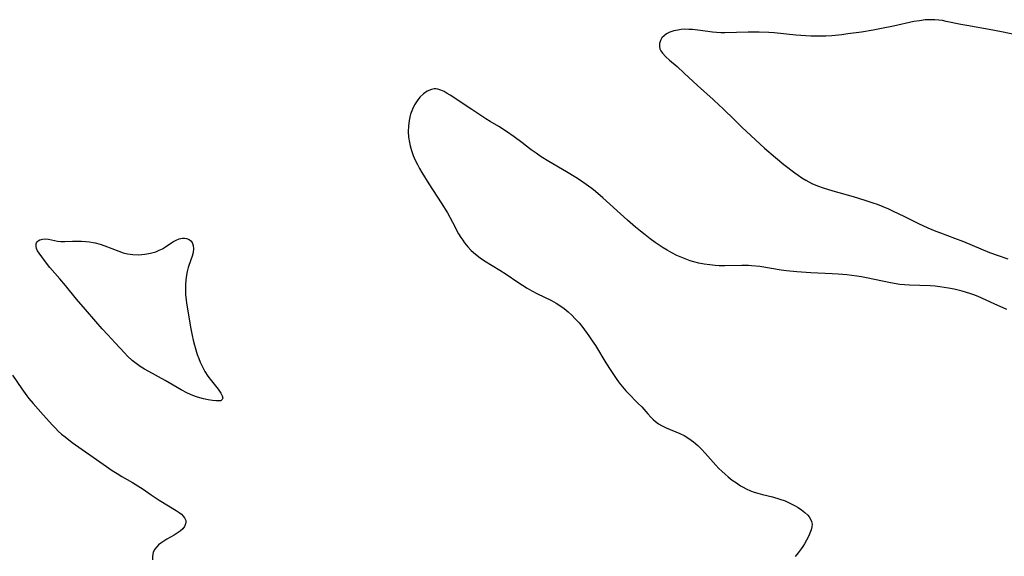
# Model space of a CAD drawing. Header units: metres. Extents: x 1073367 to 1082519, y 1569854 to 1574957.
# Tile 836 of 1056: x 1079074 to 1079391, y 1572191 to 1572364. Entities that reach past the tile are written whole.
import ezdxf

# ---------------------------------------------------------------- set-up
doc = ezdxf.new("R2010")
doc.units = ezdxf.units.M
doc.layers.add('CGG_CurvaNivelLidar_v1', color=253, linetype='Continuous', lineweight=30)

msp = doc.modelspace()

# ---------------------------------------------------------------- linework, layer by layer
at = {"layer": 'CGG_CurvaNivelLidar_v1'}
for p, q in [((1079355.0412, 1572361.7825, 73.5), (1079351.2132, 1572360.9956, 73.5)), ((1079361.6512, 1572363.2115, 73.5), (1079355.0412, 1572361.7825, 73.5)), ((1079363.4517, 1572363.5209, 73.5), (1079361.6512, 1572363.2115, 73.5)), ((1079365.2504, 1572363.7395, 73.5), (1079363.4517, 1572363.5209, 73.5)), ((1079367.0457, 1572363.8364, 73.5), (1079365.2504, 1572363.7395, 73.5)), ((1079368.3982, 1572363.8079, 73.5), (1079367.0457, 1572363.8364, 73.5)), ((1079369.6132, 1572363.7014, 73.5), (1079368.3982, 1572363.8079, 73.5)), ((1079370.8108, 1572363.528, 73.5), (1079369.6132, 1572363.7014, 73.5)), ((1079372.0062, 1572363.3064, 73.5), (1079370.8108, 1572363.528, 73.5)), ((1079376.7419, 1572362.29, 73.5), (1079372.0062, 1572363.3064, 73.5)), ((1079378.6092, 1572361.9369, 73.5), (1079376.7419, 1572362.29, 73.5)), ((1079385.811, 1572360.7245, 73.5), (1079378.6092, 1572361.9369, 73.5)), ((1079281.3212, 1572358.6685, 73.5), (1079280.669, 1572357.9697, 73.5)), ((1079282.1241, 1572359.2673, 73.5), (1079281.3212, 1572358.6685, 73.5)), ((1079283.208, 1572359.8102, 73.5), (1079282.1241, 1572359.2673, 73.5)), ((1079284.4266, 1572360.2162, 73.5), (1079283.208, 1572359.8102, 73.5)), ((1079285.7423, 1572360.5065, 73.5), (1079284.4266, 1572360.2162, 73.5)), ((1079286.8797, 1572360.6666, 73.5), (1079285.7423, 1572360.5065, 73.5)), ((1079288.0517, 1572360.7457, 73.5), (1079286.8797, 1572360.6666, 73.5)), ((1079289.2683, 1572360.7352, 73.5), (1079288.0517, 1572360.7457, 73.5)), ((1079290.5048, 1572360.6521, 73.5), (1079289.2683, 1572360.7352, 73.5)), ((1079293.0801, 1572360.3438, 73.5), (1079290.5048, 1572360.6521, 73.5)), ((1079296.9419, 1572359.7928, 73.5), (1079293.0801, 1572360.3438, 73.5)), ((1079298.2279, 1572359.6774, 73.5), (1079296.9419, 1572359.7928, 73.5)), ((1079299.5513, 1572359.6348, 73.5), (1079298.2279, 1572359.6774, 73.5)), ((1079300.8819, 1572359.6478, 73.5), (1079299.5513, 1572359.6348, 73.5)), ((1079308.4158, 1572359.8749, 73.5), (1079300.8819, 1572359.6478, 73.5)), ((1079311.9453, 1572359.8405, 73.5), (1079308.4158, 1572359.8749, 73.5)), ((1079315.0448, 1572359.7109, 73.5), (1079311.9453, 1572359.8405, 73.5)), ((1079316.7342, 1572359.5893, 73.5), (1079315.0448, 1572359.7109, 73.5)), ((1079323.7284, 1572358.8767, 73.5), (1079316.7342, 1572359.5893, 73.5)), ((1079326.9088, 1572358.6076, 73.5), (1079323.7284, 1572358.8767, 73.5)), ((1079328.4999, 1572358.5288, 73.5), (1079326.9088, 1572358.6076, 73.5)), ((1079330.1194, 1572358.5015, 73.5), (1079328.4999, 1572358.5288, 73.5)), ((1079331.7394, 1572358.5224, 73.5), (1079330.1194, 1572358.5015, 73.5)), ((1079333.3593, 1572358.5845, 73.5), (1079331.7394, 1572358.5224, 73.5)), ((1079335.2375, 1572358.7025, 73.5), (1079333.3593, 1572358.5845, 73.5)), ((1079338.4741, 1572359.0107, 73.5), (1079335.2375, 1572358.7025, 73.5)), ((1079340.4375, 1572359.2565, 73.5), (1079338.4741, 1572359.0107, 73.5)), ((1079344.7668, 1572359.8779, 73.5), (1079340.4375, 1572359.2565, 73.5)), ((1079348.4925, 1572360.4938, 73.5), (1079344.7668, 1572359.8779, 73.5)), ((1079351.2132, 1572360.9956, 73.5), (1079348.4925, 1572360.4938, 73.5)), ((1079389.7771, 1572359.9863, 73.5), (1079385.811, 1572360.7245, 73.5)), ((1079394.4097, 1572358.9793, 73.5), (1079389.7771, 1572359.9863, 73.5)), ((1079279.8712, 1572356.2086, 73.5), (1079279.8459, 1572355.1905, 73.5)), ((1079279.8459, 1572355.1905, 73.5), (1079280.0006, 1572354.5259, 73.5)), ((1079280.1875, 1572357.192, 73.5), (1079279.8712, 1572356.2086, 73.5)), ((1079280.669, 1572357.9697, 73.5), (1079280.1875, 1572357.192, 73.5)), ((1079280.0006, 1572354.5259, 73.5), (1079280.2851, 1572353.8844, 73.5)), ((1079280.2851, 1572353.8844, 73.5), (1079280.8536, 1572353.0361, 73.5)), ((1079280.8536, 1572353.0361, 73.5), (1079281.8599, 1572351.9417, 73.5)), ((1079281.8599, 1572351.9417, 73.5), (1079283.0569, 1572350.858, 73.5)), ((1079283.0569, 1572350.858, 73.5), (1079285.4997, 1572348.7574, 73.5)), ((1079285.4997, 1572348.7574, 73.5), (1079287.8077, 1572346.6917, 73.5)), ((1079287.8077, 1572346.6917, 73.5), (1079292.1078, 1572342.6405, 73.5)), ((1079292.1078, 1572342.6405, 73.5), (1079297.1111, 1572338.1904, 73.5)), ((1079204.0124, 1572340.0186, 73.5), (1079202.8703, 1572338.8954, 73.5)), ((1079205.2492, 1572340.8895, 73.5), (1079204.0124, 1572340.0186, 73.5)), ((1079206.5567, 1572341.4446, 73.5), (1079205.2492, 1572340.8895, 73.5)), ((1079207.4539, 1572341.597, 73.5), (1079206.5567, 1572341.4446, 73.5)), ((1079207.9775, 1572341.5953, 73.5), (1079207.4539, 1572341.597, 73.5)), ((1079208.6499, 1572341.4987, 73.5), (1079207.9775, 1572341.5953, 73.5)), ((1079209.6416, 1572341.1916, 73.5), (1079208.6499, 1572341.4987, 73.5)), ((1079210.6397, 1572340.7303, 73.5), (1079209.6416, 1572341.1916, 73.5)), ((1079211.6494, 1572340.1563, 73.5), (1079210.6397, 1572340.7303, 73.5)), ((1079212.5647, 1572339.5794, 73.5), (1079211.6494, 1572340.1563, 73.5)), ((1079219.6063, 1572335.0086, 73.5), (1079212.5647, 1572339.5794, 73.5)), ((1079201.165, 1572336.4499, 73.5), (1079200.4778, 1572335.0631, 73.5)), ((1079201.9663, 1572337.7361, 73.5), (1079201.165, 1572336.4499, 73.5)), ((1079202.8703, 1572338.8954, 73.5), (1079201.9663, 1572337.7361, 73.5)), ((1079297.1111, 1572338.1904, 73.5), (1079299.1845, 1572336.3006, 73.5)), ((1079299.1845, 1572336.3006, 73.5), (1079300.146, 1572335.3867, 73.5)), ((1079199.7788, 1572333.0986, 73.5), (1079199.4139, 1572331.405, 73.5)), ((1079199.8966, 1572333.503, 73.5), (1079199.7788, 1572333.0986, 73.5)), ((1079200.4778, 1572335.0631, 73.5), (1079199.8966, 1572333.503, 73.5)), ((1079224.0811, 1572332.0327, 73.5), (1079219.6063, 1572335.0086, 73.5)), ((1079300.146, 1572335.3867, 73.5), (1079304.1353, 1572331.4209, 73.5)), ((1079199.2141, 1572329.6606, 73.5), (1079199.1625, 1572327.8884, 73.5)), ((1079199.4139, 1572331.405, 73.5), (1079199.2141, 1572329.6606, 73.5)), ((1079225.4924, 1572331.1433, 73.5), (1079224.0811, 1572332.0327, 73.5)), ((1079228.2052, 1572329.5138, 73.5), (1079225.4924, 1572331.1433, 73.5)), ((1079304.1353, 1572331.4209, 73.5), (1079306.3542, 1572329.2983, 73.5)), ((1079199.1625, 1572327.8884, 73.5), (1079199.2549, 1572326.1079, 73.5)), ((1079230.7242, 1572327.8919, 73.5), (1079228.2052, 1572329.5138, 73.5)), ((1079233.1991, 1572326.1677, 73.5), (1079230.7242, 1572327.8919, 73.5)), ((1079306.3542, 1572329.2983, 73.5), (1079313.6451, 1572322.5951, 73.5)), ((1079199.2549, 1572326.1079, 73.5), (1079199.4996, 1572324.3364, 73.5)), ((1079199.4996, 1572324.3364, 73.5), (1079199.7188, 1572323.3174, 73.5)), ((1079199.7188, 1572323.3174, 73.5), (1079200.1601, 1572321.7667, 73.5)), ((1079235.6357, 1572324.3735, 73.5), (1079233.1991, 1572326.1677, 73.5)), ((1079238.671, 1572322.0738, 73.5), (1079235.6357, 1572324.3735, 73.5)), ((1079200.1601, 1572321.7667, 73.5), (1079200.7078, 1572320.2392, 73.5)), ((1079200.7078, 1572320.2392, 73.5), (1079201.347, 1572318.7375, 73.5)), ((1079240.258, 1572320.9216, 73.5), (1079238.671, 1572322.0738, 73.5)), ((1079241.8719, 1572319.8036, 73.5), (1079240.258, 1572320.9216, 73.5)), ((1079313.6451, 1572322.5951, 73.5), (1079317.1075, 1572319.5804, 73.5)), ((1079201.347, 1572318.7375, 73.5), (1079202.0688, 1572317.2651, 73.5)), ((1079202.0688, 1572317.2651, 73.5), (1079202.7646, 1572315.9985, 73.5)), ((1079244.3102, 1572318.2416, 73.5), (1079241.8719, 1572319.8036, 73.5)), ((1079249.9686, 1572314.9544, 73.5), (1079244.3102, 1572318.2416, 73.5)), ((1079317.1075, 1572319.5804, 73.5), (1079319.8446, 1572317.3233, 73.5)), ((1079319.8446, 1572317.3233, 73.5), (1079323.3257, 1572314.6038, 73.5)), ((1079202.7646, 1572315.9985, 73.5), (1079203.5029, 1572314.7497, 73.5)), ((1079203.5029, 1572314.7497, 73.5), (1079205.8046, 1572311.0939, 73.5)), ((1079252.9624, 1572313.15, 73.5), (1079249.9686, 1572314.9544, 73.5)), ((1079323.3257, 1572314.6038, 73.5), (1079324.3945, 1572313.8309, 73.5)), ((1079324.3945, 1572313.8309, 73.5), (1079325.634, 1572313.0001, 73.5)), ((1079205.8046, 1572311.0939, 73.5), (1079209.7535, 1572305.0281, 73.5)), ((1079254.517, 1572312.1328, 73.5), (1079252.9624, 1572313.15, 73.5)), ((1079257.0825, 1572310.3479, 73.5), (1079254.517, 1572312.1328, 73.5)), ((1079325.634, 1572313.0001, 73.5), (1079326.9078, 1572312.231, 73.5)), ((1079326.9078, 1572312.231, 73.5), (1079327.8638, 1572311.7153, 73.5)), ((1079327.8638, 1572311.7153, 73.5), (1079328.841, 1572311.2404, 73.5)), ((1079328.841, 1572311.2404, 73.5), (1079330.6249, 1572310.4926, 73.5)), ((1079258.1028, 1572309.5923, 73.5), (1079257.0825, 1572310.3479, 73.5)), ((1079259.315, 1572308.6337, 73.5), (1079258.1028, 1572309.5923, 73.5)), ((1079261.6744, 1572306.6233, 73.5), (1079259.315, 1572308.6337, 73.5)), ((1079330.6249, 1572310.4926, 73.5), (1079332.4556, 1572309.8386, 73.5)), ((1079332.4556, 1572309.8386, 73.5), (1079335.623, 1572308.8606, 73.5)), ((1079335.623, 1572308.8606, 73.5), (1079342.0593, 1572307.0118, 73.5)), ((1079209.7535, 1572305.0281, 73.5), (1079211.7364, 1572301.7825, 73.5)), ((1079269.6337, 1572299.4448, 73.5), (1079261.6744, 1572306.6233, 73.5)), ((1079342.0593, 1572307.0118, 73.5), (1079345.8883, 1572305.8547, 73.5)), ((1079345.8883, 1572305.8547, 73.5), (1079348.3837, 1572305.0398, 73.5)), ((1079348.3837, 1572305.0398, 73.5), (1079349.813, 1572304.5377, 73.5)), ((1079349.813, 1572304.5377, 73.5), (1079351.6378, 1572303.8359, 73.5)), ((1079211.7364, 1572301.7825, 73.5), (1079213.3734, 1572298.8192, 73.5)), ((1079351.6378, 1572303.8359, 73.5), (1079353.4362, 1572303.0731, 73.5)), ((1079353.4362, 1572303.0731, 73.5), (1079355.012, 1572302.3489, 73.5)), ((1079355.012, 1572302.3489, 73.5), (1079358.3833, 1572300.7155, 73.5)), ((1079213.3734, 1572298.8192, 73.5), (1079215.3336, 1572295.0851, 73.5)), ((1079272.2088, 1572297.1632, 73.5), (1079269.6337, 1572299.4448, 73.5)), ((1079358.3833, 1572300.7155, 73.5), (1079363.1447, 1572298.3277, 73.5)), ((1079363.1447, 1572298.3277, 73.5), (1079366.0547, 1572296.9925, 73.5)), ((1079215.3336, 1572295.0851, 73.5), (1079216.0613, 1572293.8434, 73.5)), ((1079273.7289, 1572295.8971, 73.5), (1079272.2088, 1572297.1632, 73.5)), ((1079275.2791, 1572294.6688, 73.5), (1079273.7289, 1572295.8971, 73.5)), ((1079366.0547, 1572296.9925, 73.5), (1079368.6322, 1572295.9104, 73.5)), ((1079368.6322, 1572295.9104, 73.5), (1079370.171, 1572295.3127, 73.5)), ((1079370.171, 1572295.3127, 73.5), (1079374.6356, 1572293.6662, 73.5)), ((1079079.5776, 1572291.1066, 73), (1079079.6069, 1572291.7921, 73)), ((1079079.6069, 1572291.7921, 73), (1079079.7287, 1572292.1967, 73)), ((1079079.7287, 1572292.1967, 73), (1079079.8813, 1572292.4758, 73)), ((1079079.8813, 1572292.4758, 73), (1079080.1919, 1572292.8157, 73)), ((1079080.1919, 1572292.8157, 73), (1079080.7373, 1572293.1296, 73)), ((1079080.7373, 1572293.1296, 73), (1079081.5751, 1572293.3345, 73)), ((1079081.5751, 1572293.3345, 73), (1079082.5268, 1572293.3758, 73)), ((1079082.5268, 1572293.3758, 73), (1079083.5308, 1572293.2897, 73)), ((1079083.5308, 1572293.2897, 73), (1079084.5307, 1572293.1049, 73)), ((1079084.5307, 1572293.1049, 73), (1079086.4464, 1572292.6613, 73)), ((1079086.4464, 1572292.6613, 73), (1079087.5433, 1572292.564, 73)), ((1079087.5433, 1572292.564, 73), (1079088.7444, 1572292.5648, 73)), ((1079088.7444, 1572292.5648, 73), (1079091.2794, 1572292.6748, 73)), ((1079091.2794, 1572292.6748, 73), (1079092.6659, 1572292.7031, 73)), ((1079092.6659, 1572292.7031, 73), (1079094.0916, 1572292.6852, 73)), ((1079094.0916, 1572292.6852, 73), (1079095.541, 1572292.5998, 73)), ((1079095.541, 1572292.5998, 73), (1079096.7372, 1572292.4634, 73)), ((1079096.7372, 1572292.4634, 73), (1079097.9323, 1572292.2561, 73)), ((1079097.9323, 1572292.2561, 73), (1079098.5517, 1572292.1168, 73)), ((1079098.5517, 1572292.1168, 73), (1079100.1134, 1572291.6722, 73)), ((1079100.1134, 1572291.6722, 73), (1079101.6601, 1572291.134, 73)), ((1079121.1671, 1572290.8532, 73), (1079123.4891, 1572292.4631, 73)), ((1079123.4891, 1572292.4631, 73), (1079124.5193, 1572293.0202, 73)), ((1079124.5193, 1572293.0202, 73), (1079125.5704, 1572293.4187, 73)), ((1079125.5704, 1572293.4187, 73), (1079126.6084, 1572293.6225, 73)), ((1079126.6084, 1572293.6225, 73), (1079127.269, 1572293.6305, 73)), ((1079127.269, 1572293.6305, 73), (1079127.8932, 1572293.5317, 73)), ((1079127.8932, 1572293.5317, 73), (1079128.7415, 1572293.1713, 73)), ((1079128.7415, 1572293.1713, 73), (1079129.2538, 1572292.755, 73)), ((1079129.2538, 1572292.755, 73), (1079129.6527, 1572292.2231, 73)), ((1079129.6527, 1572292.2231, 73), (1079130.0013, 1572291.2866, 73)), ((1079216.0613, 1572293.8434, 73.5), (1079216.6287, 1572292.9636, 73.5)), ((1079216.6287, 1572292.9636, 73.5), (1079217.2305, 1572292.1118, 73.5)), ((1079217.2305, 1572292.1118, 73.5), (1079218.233, 1572290.86, 73.5)), ((1079276.8549, 1572293.4768, 73.5), (1079275.2791, 1572294.6688, 73.5)), ((1079278.5192, 1572292.2844, 73.5), (1079276.8549, 1572293.4768, 73.5)), ((1079281.0641, 1572290.5888, 73.5), (1079278.5192, 1572292.2844, 73.5)), ((1079374.6356, 1572293.6662, 73.5), (1079377.5564, 1572292.5329, 73.5)), ((1079377.5564, 1572292.5329, 73.5), (1079385.8919, 1572289.0884, 73.5)), ((1079079.7218, 1572290.3656, 73), (1079079.5776, 1572291.1066, 73)), ((1079080.0289, 1572289.6033, 73), (1079079.7218, 1572290.3656, 73)), ((1079080.5211, 1572288.7914, 73), (1079080.0289, 1572289.6033, 73)), ((1079083.2335, 1572285.1843, 73), (1079080.5211, 1572288.7914, 73)), ((1079101.6601, 1572291.134, 73), (1079106.1226, 1572289.4308, 73)), ((1079106.1226, 1572289.4308, 73), (1079107.5236, 1572288.9772, 73)), ((1079107.5236, 1572288.9772, 73), (1079108.9387, 1572288.6273, 73)), ((1079108.9387, 1572288.6273, 73), (1079110.6871, 1572288.3856, 73)), ((1079113.4855, 1572288.3768, 73), (1079114.516, 1572288.4788, 73)), ((1079114.516, 1572288.4788, 73), (1079116.2958, 1572288.7928, 73)), ((1079116.2958, 1572288.7928, 73), (1079117.9971, 1572289.283, 73)), ((1079117.9971, 1572289.283, 73), (1079119.1238, 1572289.736, 73)), ((1079119.1238, 1572289.736, 73), (1079120.1841, 1572290.265, 73)), ((1079120.1841, 1572290.265, 73), (1079121.1671, 1572290.8532, 73)), ((1079129.9745, 1572289.0557, 73), (1079129.6886, 1572287.8581, 73)), ((1079130.099, 1572290.2047, 73), (1079129.9745, 1572289.0557, 73)), ((1079130.0013, 1572291.2866, 73), (1079130.099, 1572290.2047, 73)), ((1079218.233, 1572290.86, 73.5), (1079219.3306, 1572289.6972, 73.5)), ((1079219.3306, 1572289.6972, 73.5), (1079220.7283, 1572288.4711, 73.5)), ((1079220.7283, 1572288.4711, 73.5), (1079222.2329, 1572287.3569, 73.5)), ((1079282.3616, 1572289.7863, 73.5), (1079281.0641, 1572290.5888, 73.5)), ((1079283.8406, 1572288.9359, 73.5), (1079282.3616, 1572289.7863, 73.5)), ((1079285.4241, 1572288.1164, 73.5), (1079283.8406, 1572288.9359, 73.5)), ((1079385.8919, 1572289.0884, 73.5), (1079388.6468, 1572288.0664, 73.5)), ((1079110.6871, 1572288.3856, 73), (1079112.4459, 1572288.3305, 73)), ((1079112.4459, 1572288.3305, 73), (1079113.4855, 1572288.3768, 73)), ((1079129.3006, 1572286.6398, 73), (1079128.4294, 1572284.1879, 73)), ((1079129.6886, 1572287.8581, 73), (1079129.3006, 1572286.6398, 73)), ((1079222.2329, 1572287.3569, 73.5), (1079223.6912, 1572286.4031, 73.5)), ((1079223.6912, 1572286.4031, 73.5), (1079228.6038, 1572283.4113, 73.5)), ((1079287.0421, 1572287.3789, 73.5), (1079285.4241, 1572288.1164, 73.5)), ((1079288.6951, 1572286.7352, 73.5), (1079287.0421, 1572287.3789, 73.5)), ((1079289.7686, 1572286.3797, 73.5), (1079288.6951, 1572286.7352, 73.5)), ((1079290.8547, 1572286.0635, 73.5), (1079289.7686, 1572286.3797, 73.5)), ((1079292.5552, 1572285.6416, 73.5), (1079290.8547, 1572286.0635, 73.5)), ((1079294.2736, 1572285.2976, 73.5), (1079292.5552, 1572285.6416, 73.5)), ((1079296.0055, 1572285.0327, 73.5), (1079294.2736, 1572285.2976, 73.5)), ((1079388.6468, 1572288.0664, 73.5), (1079391.7693, 1572287.043, 73.5)), ((1079084.0149, 1572284.1932, 73), (1079083.2335, 1572285.1843, 73)), ((1079087.1815, 1572280.5992, 73), (1079084.0149, 1572284.1932, 73)), ((1079128.1109, 1572282.9807, 73), (1079127.8859, 1572281.7546, 73)), ((1079128.4294, 1572284.1879, 73), (1079128.1109, 1572282.9807, 73)), ((1079228.6038, 1572283.4113, 73.5), (1079230.6223, 1572282.07, 73.5)), ((1079297.7475, 1572284.8546, 73.5), (1079296.0055, 1572285.0327, 73.5)), ((1079299.0982, 1572284.7837, 73.5), (1079297.7475, 1572284.8546, 73.5)), ((1079300.9009, 1572284.7709, 73.5), (1079299.0982, 1572284.7837, 73.5)), ((1079306.3235, 1572284.897, 73.5), (1079300.9009, 1572284.7709, 73.5)), ((1079308.4212, 1572284.8494, 73.5), (1079306.3235, 1572284.897, 73.5)), ((1079309.4163, 1572284.7864, 73.5), (1079308.4212, 1572284.8494, 73.5)), ((1079312.0667, 1572284.495, 73.5), (1079309.4163, 1572284.7864, 73.5)), ((1079318.9987, 1572283.4006, 73.5), (1079312.0667, 1572284.495, 73.5)), ((1079320.6578, 1572283.1829, 73.5), (1079318.9987, 1572283.4006, 73.5)), ((1079323.992, 1572282.8273, 73.5), (1079320.6578, 1572283.1829, 73.5)), ((1079328.5086, 1572282.4945, 73.5), (1079323.992, 1572282.8273, 73.5)), ((1079335.3956, 1572282.1725, 73.5), (1079328.5086, 1572282.4945, 73.5)), ((1079337.2849, 1572282.0571, 73.5), (1079335.3956, 1572282.1725, 73.5)), ((1079088.97, 1572278.4729, 73), (1079087.1815, 1572280.5992, 73)), ((1079127.6993, 1572280.2471, 73), (1079127.5891, 1572278.6815, 73)), ((1079127.8859, 1572281.7546, 73), (1079127.6993, 1572280.2471, 73)), ((1079230.6223, 1572282.07, 73.5), (1079234.3768, 1572279.47, 73.5)), ((1079234.3768, 1572279.47, 73.5), (1079235.8506, 1572278.4968, 73.5)), ((1079340.0639, 1572281.814, 73.5), (1079337.2849, 1572282.0571, 73.5)), ((1079343.2427, 1572281.4396, 73.5), (1079340.0639, 1572281.814, 73.5)), ((1079344.823, 1572281.2081, 73.5), (1079343.2427, 1572281.4396, 73.5)), ((1079346.3945, 1572280.936, 73.5), (1079344.823, 1572281.2081, 73.5)), ((1079354.0618, 1572279.3167, 73.5), (1079346.3945, 1572280.936, 73.5)), ((1079357.0877, 1572278.7922, 73.5), (1079354.0618, 1572279.3167, 73.5)), ((1079092.5888, 1572274.0528, 73), (1079088.97, 1572278.4729, 73)), ((1079127.5891, 1572278.6815, 73), (1079127.5572, 1572277.0767, 73)), ((1079127.5572, 1572277.0767, 73), (1079127.6101, 1572275.4487, 73)), ((1079235.8506, 1572278.4968, 73.5), (1079237.3477, 1572277.5642, 73.5)), ((1079237.3477, 1572277.5642, 73.5), (1079238.8725, 1572276.6841, 73.5)), ((1079238.8725, 1572276.6841, 73.5), (1079240.5065, 1572275.8265, 73.5)), ((1079240.5065, 1572275.8265, 73.5), (1079245.1482, 1572273.5754, 73.5)), ((1079358.6064, 1572278.6072, 73.5), (1079357.0877, 1572278.7922, 73.5)), ((1079360.1591, 1572278.49, 73.5), (1079358.6064, 1572278.6072, 73.5)), ((1079366.8909, 1572278.2966, 73.5), (1079360.1591, 1572278.49, 73.5)), ((1079368.4723, 1572278.1909, 73.5), (1079366.8909, 1572278.2966, 73.5)), ((1079369.9134, 1572278.0343, 73.5), (1079368.4723, 1572278.1909, 73.5)), ((1079371.3495, 1572277.8255, 73.5), (1079369.9134, 1572278.0343, 73.5)), ((1079372.7804, 1572277.5738, 73.5), (1079371.3495, 1572277.8255, 73.5)), ((1079374.5331, 1572277.2138, 73.5), (1079372.7804, 1572277.5738, 73.5)), ((1079377.0983, 1572276.5848, 73.5), (1079374.5331, 1572277.2138, 73.5)), ((1079379.6404, 1572275.831, 73.5), (1079377.0983, 1572276.5848, 73.5)), ((1079380.8973, 1572275.3905, 73.5), (1079379.6404, 1572275.831, 73.5)), ((1079095.459, 1572270.7717, 73), (1079092.5888, 1572274.0528, 73)), ((1079127.6101, 1572275.4487, 73), (1079127.7508, 1572273.8555, 73)), ((1079127.7508, 1572273.8555, 73), (1079127.8958, 1572272.7656, 73)), ((1079127.8958, 1572272.7656, 73), (1079129.2848, 1572264.5635, 73)), ((1079245.1482, 1572273.5754, 73.5), (1079246.648, 1572272.7632, 73.5)), ((1079246.648, 1572272.7632, 73.5), (1079247.5562, 1572272.2118, 73.5)), ((1079382.2389, 1572274.8532, 73.5), (1079380.8973, 1572275.3905, 73.5)), ((1079387.4256, 1572272.5158, 73.5), (1079382.2389, 1572274.8532, 73.5)), ((1079098.7333, 1572266.8294, 73), (1079095.459, 1572270.7717, 73)), ((1079247.5562, 1572272.2118, 73.5), (1079249.2487, 1572271.0192, 73.5)), ((1079249.2487, 1572271.0192, 73.5), (1079250.4837, 1572270.0056, 73.5)), ((1079250.4837, 1572270.0056, 73.5), (1079251.6653, 1572268.9214, 73.5)), ((1079391.5036, 1572270.776, 73.5), (1079387.4256, 1572272.5158, 73.5)), ((1079100.7344, 1572264.5541, 73), (1079098.7333, 1572266.8294, 73)), ((1079251.6653, 1572268.9214, 73.5), (1079252.7947, 1572267.7738, 73.5)), ((1079252.7947, 1572267.7738, 73.5), (1079254.0261, 1572266.389, 73.5)), ((1079254.0261, 1572266.389, 73.5), (1079255.2034, 1572264.9454, 73.5)), ((1079102.5656, 1572262.5755, 73), (1079100.7344, 1572264.5541, 73)), ((1079129.2848, 1572264.5635, 73), (1079129.7063, 1572262.3981, 73)), ((1079255.2034, 1572264.9454, 73.5), (1079257.2095, 1572262.2581, 73.5)), ((1079104.9687, 1572260.0637, 73), (1079102.5656, 1572262.5755, 73)), ((1079107.9312, 1572256.7566, 73), (1079104.9687, 1572260.0637, 73)), ((1079129.7063, 1572262.3981, 73), (1079130.053, 1572260.8332, 73)), ((1079130.053, 1572260.8332, 73), (1079130.4362, 1572259.2801, 73)), ((1079257.2095, 1572262.2581, 73.5), (1079258.2822, 1572260.7027, 73.5)), ((1079258.2822, 1572260.7027, 73.5), (1079259.2579, 1572259.2059, 73.5)), ((1079130.4362, 1572259.2801, 73), (1079130.8631, 1572257.7451, 73)), ((1079130.8631, 1572257.7451, 73), (1079131.3444, 1572256.236, 73)), ((1079259.2579, 1572259.2059, 73.5), (1079262.667, 1572253.6246, 73.5)), ((1079108.9444, 1572255.7, 73), (1079107.9312, 1572256.7566, 73)), ((1079110.4596, 1572254.2957, 73), (1079108.9444, 1572255.7, 73)), ((1079111.695, 1572253.3217, 73), (1079110.4596, 1572254.2957, 73)), ((1079131.3444, 1572256.236, 73), (1079131.8009, 1572254.9902, 73)), ((1079131.8009, 1572254.9902, 73), (1079132.3034, 1572253.773, 73)), ((1079132.3034, 1572253.773, 73), (1079132.9905, 1572252.3116, 73)), ((1079113.0026, 1572252.4204, 73), (1079111.695, 1572253.3217, 73)), ((1079114.3641, 1572251.5742, 73), (1079113.0026, 1572252.4204, 73)), ((1079115.7635, 1572250.7685, 73), (1079114.3641, 1572251.5742, 73)), ((1079120.9966, 1572247.9167, 73), (1079115.7635, 1572250.7685, 73)), ((1079132.9905, 1572252.3116, 73), (1079133.8109, 1572250.8075, 73)), ((1079133.8109, 1572250.8075, 73), (1079134.7586, 1572249.3121, 73)), ((1079262.667, 1572253.6246, 73.5), (1079264.2147, 1572251.1693, 73.5)), ((1079264.2147, 1572251.1693, 73.5), (1079265.9682, 1572248.5698, 73.5)), ((1079071.9851, 1572249.5908, 73), (1079074.9501, 1572245.2033, 73)), ((1079126.1493, 1572244.8696, 73), (1079120.9966, 1572247.9167, 73)), ((1079134.7586, 1572249.3121, 73), (1079135.8741, 1572247.7937, 73)), ((1079135.8741, 1572247.7937, 73), (1079138.0133, 1572245.1011, 73)), ((1079265.9682, 1572248.5698, 73.5), (1079266.9543, 1572247.2092, 73.5)), ((1079074.9501, 1572245.2033, 73), (1079076.5718, 1572242.9452, 73)), ((1079128.1832, 1572243.8013, 73), (1079126.1493, 1572244.8696, 73)), ((1079138.0133, 1572245.1011, 73), (1079138.8845, 1572243.8683, 73)), ((1079266.9543, 1572247.2092, 73.5), (1079267.977, 1572245.8909, 73.5)), ((1079267.977, 1572245.8909, 73.5), (1079269.0458, 1572244.6274, 73.5)), ((1079269.0458, 1572244.6274, 73.5), (1079269.6942, 1572243.9195, 73.5)), ((1079076.5718, 1572242.9452, 73), (1079077.2106, 1572242.1326, 73)), ((1079077.2106, 1572242.1326, 73), (1079078.6161, 1572240.5001, 73)), ((1079129.9044, 1572243.0422, 73), (1079128.1832, 1572243.8013, 73)), ((1079131.3781, 1572242.5173, 73), (1079129.9044, 1572243.0422, 73)), ((1079133.3307, 1572241.9909, 73), (1079131.3781, 1572242.5173, 73)), ((1079134.8764, 1572241.6907, 73), (1079133.3307, 1572241.9909, 73)), ((1079136.2297, 1572241.5049, 73), (1079134.8764, 1572241.6907, 73)), ((1079137.3241, 1572241.4104, 73), (1079136.2297, 1572241.5049, 73)), ((1079138.093, 1572241.3851, 73), (1079137.3241, 1572241.4104, 73)), ((1079138.5, 1572241.426, 73), (1079138.093, 1572241.3851, 73)), ((1079138.7781, 1572241.4181, 73), (1079138.5, 1572241.426, 73)), ((1079139.0353, 1572241.4919, 73), (1079138.7781, 1572241.4181, 73)), ((1079138.8845, 1572243.8683, 73), (1079139.3549, 1572242.9801, 73)), ((1079139.3648, 1572241.7811, 73), (1079139.0353, 1572241.4919, 73)), ((1079139.3549, 1572242.9801, 73), (1079139.5093, 1572242.2719, 73)), ((1079139.5093, 1572242.2719, 73), (1079139.3648, 1572241.7811, 73)), ((1079269.6942, 1572243.9195, 73.5), (1079273.0717, 1572240.5381, 73.5)), ((1079078.6161, 1572240.5001, 73), (1079081.8784, 1572236.9316, 73)), ((1079273.0717, 1572240.5381, 73.5), (1079274.1522, 1572239.413, 73.5)), ((1079274.1522, 1572239.413, 73.5), (1079276.1194, 1572237.1794, 73.5)), ((1079081.8784, 1572236.9316, 73), (1079084.8342, 1572233.5897, 73)), ((1079276.1194, 1572237.1794, 73.5), (1079277.1084, 1572236.1026, 73.5)), ((1079277.1084, 1572236.1026, 73.5), (1079277.8104, 1572235.4128, 73.5)), ((1079277.8104, 1572235.4128, 73.5), (1079278.5469, 1572234.7692, 73.5)), ((1079278.5469, 1572234.7692, 73.5), (1079279.5969, 1572233.9995, 73.5)), ((1079084.8342, 1572233.5897, 73), (1079085.7453, 1572232.6011, 73)), ((1079085.7453, 1572232.6011, 73), (1079086.6896, 1572231.6471, 73)), ((1079086.6896, 1572231.6471, 73), (1079087.7528, 1572230.6799, 73)), ((1079279.5969, 1572233.9995, 73.5), (1079280.5479, 1572233.4386, 73.5)), ((1079280.5479, 1572233.4386, 73.5), (1079281.9673, 1572232.7551, 73.5)), ((1079281.9673, 1572232.7551, 73.5), (1079286.4387, 1572230.9205, 73.5)), ((1079087.7528, 1572230.6799, 73), (1079088.8655, 1572229.7601, 73)), ((1079088.8655, 1572229.7601, 73), (1079091.1556, 1572228.0445, 73)), ((1079286.4387, 1572230.9205, 73.5), (1079287.7968, 1572230.2473, 73.5)), ((1079287.7968, 1572230.2473, 73.5), (1079289.3261, 1572229.303, 73.5)), ((1079289.3261, 1572229.303, 73.5), (1079290.783, 1572228.2107, 73.5)), ((1079091.1556, 1572228.0445, 73), (1079101.1015, 1572220.9958, 73)), ((1079290.783, 1572228.2107, 73.5), (1079292.1713, 1572226.9968, 73.5)), ((1079292.1713, 1572226.9968, 73.5), (1079293.358, 1572225.8255, 73.5)), ((1079293.358, 1572225.8255, 73.5), (1079294.506, 1572224.5964, 73.5)), ((1079294.506, 1572224.5964, 73.5), (1079297.9406, 1572220.7366, 73.5)), ((1079101.1015, 1572220.9958, 73), (1079104.0038, 1572219.0053, 73)), ((1079104.0038, 1572219.0053, 73), (1079105.5587, 1572218.0161, 73)), ((1079297.9406, 1572220.7366, 73.5), (1079298.9497, 1572219.6918, 73.5)), ((1079298.9497, 1572219.6918, 73.5), (1079299.9219, 1572218.7485, 73.5)), ((1079105.5587, 1572218.0161, 73), (1079107.1347, 1572217.0623, 73)), ((1079107.1347, 1572217.0623, 73), (1079110.5508, 1572215.0871, 73)), ((1079299.9219, 1572218.7485, 73.5), (1079300.9236, 1572217.837, 73.5)), ((1079300.9236, 1572217.837, 73.5), (1079301.9532, 1572216.9594, 73.5)), ((1079301.9532, 1572216.9594, 73.5), (1079303.2444, 1572215.9404, 73.5)), ((1079303.2444, 1572215.9404, 73.5), (1079304.5741, 1572214.9824, 73.5)), ((1079110.5508, 1572215.0871, 73), (1079112.25, 1572214.0595, 73)), ((1079112.25, 1572214.0595, 73), (1079113.911, 1572212.982, 73)), ((1079113.911, 1572212.982, 73), (1079116.5372, 1572211.1661, 73)), ((1079304.5741, 1572214.9824, 73.5), (1079305.9422, 1572214.0943, 73.5)), ((1079305.9422, 1572214.0943, 73.5), (1079306.8046, 1572213.5886, 73.5)), ((1079306.8046, 1572213.5886, 73.5), (1079307.6863, 1572213.1216, 73.5)), ((1079307.6863, 1572213.1216, 73.5), (1079309.1629, 1572212.4617, 73.5)), ((1079116.5372, 1572211.1661, 73), (1079119.11, 1572209.4753, 73)), ((1079119.11, 1572209.4753, 73), (1079124.5544, 1572206.1641, 73)), ((1079309.1629, 1572212.4617, 73.5), (1079310.2948, 1572212.0494, 73.5)), ((1079310.2948, 1572212.0494, 73.5), (1079311.45, 1572211.6913, 73.5)), ((1079311.45, 1572211.6913, 73.5), (1079313.0227, 1572211.2717, 73.5)), ((1079313.0227, 1572211.2717, 73.5), (1079316.1984, 1572210.4944, 73.5)), ((1079316.1984, 1572210.4944, 73.5), (1079318.5788, 1572209.8112, 73.5)), ((1079318.5788, 1572209.8112, 73.5), (1079320.2058, 1572209.2257, 73.5)), ((1079320.2058, 1572209.2257, 73.5), (1079321.7731, 1572208.5537, 73.5)), ((1079321.7731, 1572208.5537, 73.5), (1079323.2635, 1572207.8013, 73.5)), ((1079323.2635, 1572207.8013, 73.5), (1079324.4036, 1572207.1327, 73.5)), ((1079324.4036, 1572207.1327, 73.5), (1079325.556, 1572206.3551, 73.5)), ((1079325.556, 1572206.3551, 73.5), (1079326.5946, 1572205.5317, 73.5)), ((1079124.5544, 1572206.1641, 73), (1079125.5085, 1572205.5206, 73)), ((1079125.5085, 1572205.5206, 73), (1079126.2436, 1572204.9427, 73)), ((1079126.2436, 1572204.9427, 73), (1079126.8595, 1572204.3437, 73)), ((1079126.8595, 1572204.3437, 73), (1079127.2784, 1572203.796, 73)), ((1079127.2784, 1572203.796, 73), (1079127.6432, 1572202.9326, 73)), ((1079326.5946, 1572205.5317, 73.5), (1079327.4901, 1572204.6656, 73.5)), ((1079327.4901, 1572204.6656, 73.5), (1079327.9639, 1572204.0992, 73.5)), ((1079327.9639, 1572204.0992, 73.5), (1079328.442, 1572203.3615, 73.5)), ((1079328.442, 1572203.3615, 73.5), (1079328.7571, 1572202.586, 73.5)), ((1079126.6661, 1572200.2817, 73), (1079125.8688, 1572199.5563, 73)), ((1079127.2472, 1572201.033, 73), (1079126.6661, 1572200.2817, 73)), ((1079127.6004, 1572201.82, 73), (1079127.2472, 1572201.033, 73)), ((1079127.69, 1572202.3784, 73), (1079127.6004, 1572201.82, 73)), ((1079127.6432, 1572202.9326, 73), (1079127.69, 1572202.3784, 73)), ((1079328.5954, 1572199.9119, 73.5), (1079328.207, 1572198.8599, 73.5)), ((1079328.8355, 1572200.9314, 73.5), (1079328.5954, 1572199.9119, 73.5)), ((1079328.7571, 1572202.586, 73.5), (1079328.8817, 1572201.7764, 73.5)), ((1079328.8817, 1572201.7764, 73.5), (1079328.8355, 1572200.9314, 73.5)), ((1079121.5756, 1572196.9378, 73), (1079120.564, 1572196.3231, 73)), ((1079123.873, 1572198.232, 73), (1079121.5756, 1572196.9378, 73)), ((1079124.9219, 1572198.8766, 73), (1079123.873, 1572198.232, 73)), ((1079125.8688, 1572199.5563, 73), (1079124.9219, 1572198.8766, 73)), ((1079327.7031, 1572197.7411, 73.5), (1079327.117, 1572196.601, 73.5)), ((1079328.207, 1572198.8599, 73.5), (1079327.7031, 1572197.7411, 73.5)), ((1079117.6347, 1572193.5745, 73), (1079117.1793, 1572192.6082, 73)), ((1079118.2968, 1572194.4633, 73), (1079117.6347, 1572193.5745, 73)), ((1079118.915, 1572195.0851, 73), (1079118.2968, 1572194.4633, 73)), ((1079119.6122, 1572195.6617, 73), (1079118.915, 1572195.0851, 73)), ((1079120.564, 1572196.3231, 73), (1079119.6122, 1572195.6617, 73)), ((1079325.3893, 1572193.8026, 73.5), (1079324.4692, 1572192.5472, 73.5)), ((1079325.9391, 1572194.623, 73.5), (1079325.3893, 1572193.8026, 73.5)), ((1079326.4621, 1572195.4588, 73.5), (1079325.9391, 1572194.623, 73.5)), ((1079327.117, 1572196.601, 73.5), (1079326.4621, 1572195.4588, 73.5)), ((1079117.1793, 1572192.6082, 73), (1079116.9515, 1572191.468, 73)), ((1079116.9515, 1572191.468, 73), (1079116.977, 1572190.2704, 73)), ((1079324.4692, 1572192.5472, 73.5), (1079323.495, 1572191.3863, 73.5))]:
    msp.add_line(p, q, dxfattribs=at)

doc.saveas('drawing.dxf')
